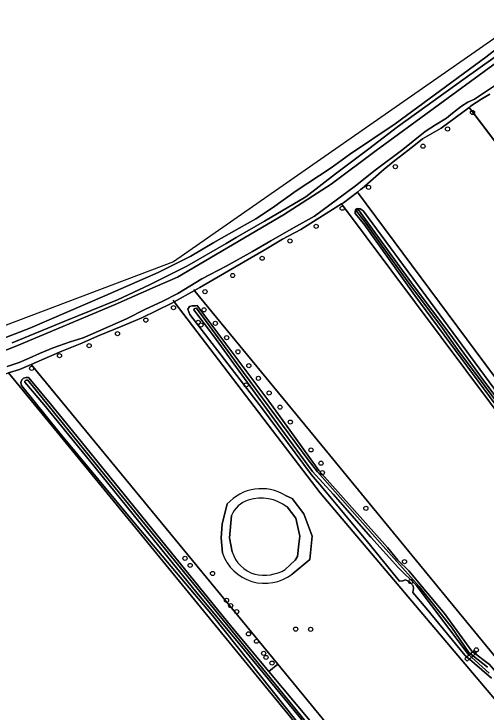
# Model space of a CAD drawing. Extents: x 159626 to 160723, y 388173 to 389416.
# Drawn here: x 160073 to 160184.5, y 388934.8 to 389099.8 of the extents above; entities that cross this region are included whole.
import ezdxf

# ---------------------------------------------------------------- set-up
doc = ezdxf.new("R2010")
doc.units = 0
for name, color, linetype in [('IMGEO_Boom', 7, 'Continuous'), ('IMGEO_Dek', 7, 'Continuous'), ('IMGEO_Grasland_agrarisch', 7, 'Continuous'), ('IMGEO_Grasland_overig', 7, 'Continuous'), ('IMGEO_Hek', 7, 'Continuous'), ('IMGEO_Loofbos', 7, 'Continuous'), ('IMGEO_Meer_plas_ven_vijver', 7, 'Continuous'), ('IMGEO_Oever', 7, 'Continuous'), ('IMGEO_Rijbaan_lokaal_halfverhard', 7, 'Continuous'), ('IMGEO_Voetpad_open', 7, 'Continuous'), ('IMGEO_Waterloop', 7, 'Continuous')]:
    doc.layers.add(name, color=color, linetype=linetype)

msp = doc.modelspace()

# ---------------------------------------------------------------- linework, layer by layer
at = {"layer": 'IMGEO_Boom'}
for centre in [(160181.26, 389076.53), (160175.37, 389072.63), (160169.57, 389068.55), (160163.06, 389063.72), (160156.72, 389058.85), (160150.51, 389053.89), (160144.36, 389049.62), (160138.19, 389046.15), (160131.61, 389042.07), (160124.66, 389038), (160118.11, 389034.19), (160110.68, 389030.4), (160117.86, 389029.88), (160104.15, 389027.45), (160116.5, 389026.91), (160117.17, 389026.29), (160120.56, 389026.68), (160097.46, 389024.25), (160123.21, 389023.29), (160090.77, 389021.42), (160125.88, 389019.97), (160083.76, 389019.04), (160077.18, 389016.07), (160128.46, 389016.68), (160130.72, 389013.68), (160127.82, 389012.1), (160133.25, 389010.24), (160135.8, 389006.88), (160138.26, 389003.35), (160143.15, 388996.77), (160145.5, 388993.63), (160145.82, 388991.4), (160156.09, 388982.98), (160113.4, 388971.15), (160165.21, 388970.35), (160114.61, 388969.47), (160119.89, 388967.57), (160166.68, 388965.66), (160123.2, 388961.23), (160124.17, 388959.98), (160125.57, 388958.55), (160128.38, 388953.29), (160139.52, 388954.42), (160143.05, 388954.35), (160130.27, 388951.55), (160131.97, 388948.7), (160182.17, 388949.51), (160132.51, 388947.73), (160133.92, 388946.39)]:
    msp.add_circle(centre, 0.489, dxfattribs=at)
at = {"layer": 'IMGEO_Dek'}
msp.add_lwpolyline([(160179.98, 388946.84), (160182.2, 388948.84), (160181.74, 388949.39), (160179.46, 388947.42)], close=True, dxfattribs=at)
at = {"layer": 'IMGEO_Grasland_agrarisch'}
for points in [[(160263.79, 388967.8), (160263.1, 388968.79), (160262.61, 388969.44), (160239.43, 389000), (160180.47, 389077.74), (160177.18, 389075.28), (160173.87, 389072.82), (160169.47, 389070.26), (160167.02, 389068.3), (160162.95, 389065.21), (160160.38, 389063.13), (160155.21, 389058.56), (160154.81, 389058.29), (160154.08, 389057.72), (160196.92, 389000), (160222.37, 388965.7), (160222.4, 388964.74), (160219.3, 388962.48), (160191.3, 389000), (160150.33, 389054.9)], [(160150.33, 389054.9), (160144.63, 389051.29), (160140.77, 389048.88), (160136.43, 389046.55), (160132.09, 389044.01), (160123.64, 389039.06), (160119.36, 389036.58), (160116.89, 389035.17), (160115.63, 389034.47), (160115.74, 389034.29), (160143.88, 389000), (160204.07, 388926.63), (160201.98, 388924.81), (160205.04, 388921.29), (160207.58, 388924.23), (160224.71, 388934.66), (160234.52, 388942.17), (160260.42, 388962.03), (160261.37, 388962.76)], [(160205.04, 388921.29), (160201.98, 388924.81), (160200.5, 388923.52), (160199.43, 388922.59), (160145.31, 388986.63), (160135.08, 389000), (160110.8, 389031.74), (160110.28, 389031.44), (160103.18, 389027.98), (160098.7, 389026.1), (160092.72, 389023.67), (160089.05, 389021.99), (160084.34, 389020.09), (160081.43, 389018.84), (160077.06, 389016.97), (160091.01, 389000), (160135.27, 388946.15)], [(160176.67, 388888.57), (160165.48, 388901.68), (160150.48, 388919.03), (160150.33, 388919.39), (160150.13, 388919.2), (160083.99, 389000), (160071.74, 389014.96), (160071.43, 389014.86), (160067.36, 389013.64), (160064.93, 389012.64), (160060.86, 389011.18), (160056.93, 389009.57), (160051.42, 389007.86), (160046.04, 389006.33), (160041.88, 389005.53), (160037.59, 389004.07), (160033.35, 389002.62), (160027.83, 389000.74), (160024.02, 388999.44), (160020.93, 388998.22), (160070.78, 388922.86), (160068.84, 388921.76), (160071.37, 388918.21)], [(160137.13, 388986), (160138.71, 388985.28), (160141.48, 388981.66), (160143.4, 388976.36), (160142.88, 388970.86), (160138.65, 388967.43)], [(160122.26, 388972.35), (160121.9, 388976.02), (160122.14, 388979.26), (160123.37, 388983.99)], [(160135.27, 388946.15), (160154.42, 388922.85), (160152.52, 388921.23), (160157.03, 388915.83), (160178.23, 388889.88)]]:
    msp.add_lwpolyline(points, dxfattribs=at)
for centre, radius, start, end in [((160131.45, 388976.77), 10.84, 58.3614, 138.2215), ((160132.21, 388975.74), 10.51, 198.8394, 307.7981)]:
    msp.add_arc(centre, radius, start, end, dxfattribs=at)
at = {"layer": 'IMGEO_Grasland_overig'}
for points in [[(160319.9, 389216.91), (160317.97, 389215.03), (160255.09, 389153.66), (160229.33, 389128.5), (160218.77, 389118.23), (160214.73, 389114.59), (160211.46, 389111.5), (160207.82, 389108.22), (160202.95, 389104.22), (160192.61, 389095.99), (160184.41, 389089.61), (160162.97, 389073.86), (160152.25, 389066.63), (160147.88, 389063.45), (160139.62, 389058.04), (160134.06, 389054.01), (160130.13, 389051.39), (160126.21, 389049.19), (160120.19, 389045.79), (160114.8, 389042.59), (160107.05, 389038.68), (160094.5, 389033.16), (160076.79, 389025.52), (160066.26, 389021.53)], [(160072.56, 389022.12), (160084.99, 389027.23), (160097.49, 389032.26), (160105.04, 389035.81), (160113.83, 389040.17), (160123.12, 389045.52), (160125.46, 389047), (160132.12, 389050.84), (160141.91, 389056.6), (160148.95, 389062.01), (160156.8, 389067.93), (160163.59, 389073.14), (160179.5, 389084.62), (160192.58, 389093.93), (160204.81, 389102.36)], [(160143.4, 388976.36), (160141.48, 388981.66), (160138.71, 388985.28), (160137.13, 388986)], [(160123.37, 388983.99), (160122.14, 388979.26), (160121.9, 388976.02), (160122.26, 388972.35)], [(160137.48, 388983.28), (160139.53, 388980.63), (160140.48, 388976.37), (160140.29, 388974.51), (160139.95, 388971.61), (160139.38, 388970.68), (160137.06, 388968.48)], [(160124.54, 388972.67), (160123.89, 388975.98), (160124.39, 388981.24)], [(160138.65, 388967.43), (160142.88, 388970.86), (160143.4, 388976.36)]]:
    msp.add_lwpolyline(points, dxfattribs=at)
for centre, radius, start, end in [((160131.45, 388976.77), 10.84, 58.3614, 138.2215), ((160130.11, 388979.04), 6.13, 106.8112, 159.0433), ((160131.36, 388975.4), 9.98, 52.1365, 107.6102), ((160132.21, 388975.74), 10.51, 198.8394, 307.7981), ((160132.08, 388974.94), 7.87, 196.7727, 253.6272), ((160132.03, 388977.35), 10.2, 257.6771, 299.5307)]:
    msp.add_arc(centre, radius, start, end, dxfattribs=at)
at = {"layer": 'IMGEO_Hek'}
for points in [[(160181.08, 389076.94), (160239.43, 389000), (160262.61, 388969.44)], [(160154.08, 389057.72), (160196.92, 389000), (160222.37, 388965.7), (160222.4, 388964.74), (160219.3, 388962.48), (160191.3, 389000), (160150.33, 389054.9)], [(160115.44, 389034.78), (160115.74, 389034.29), (160143.88, 389000), (160204.07, 388926.63)], [(160110.48, 389032.16), (160135.08, 389000), (160145.31, 388986.63), (160199.43, 388922.59)], [(160135.27, 388946.15), (160091.01, 389000), (160078.49, 389015.24)], [(160073.06, 389013.36), (160083.99, 389000), (160150.13, 388919.2)], [(160154.42, 388922.85), (160135.27, 388946.15)]]:
    msp.add_lwpolyline(points, dxfattribs=at)
at = {"layer": 'IMGEO_Loofbos'}
for points in [[(160185.35, 389080.82), (160183.5, 389079.72), (160180.82, 389078), (160180.47, 389077.74), (160239.43, 389000), (160262.61, 388969.44), (160263.94, 388970.37)], [(160185.76, 388942.85), (160179.46, 388948.25), (160170.31, 388959.37), (160167.16, 388963.1), (160167.35, 388964.04), (160167.22, 388964.66), (160166.6, 388965.34), (160166.08, 388965.76), (160165.44, 388966.1), (160164.83, 388965.86), (160164, 388965.76), (160156.47, 388975.02), (160145.6, 388988.14), (160143.23, 388990.9), (160131.67, 389006.49), (160114.55, 389028.76), (160114.02, 389030.01), (160114.49, 389030.64), (160115.07, 389030.84), (160115.86, 389030.85), (160116.31, 389030.87)], [(160116.31, 389030.87), (160116.43, 389030.7), (160133.16, 389008.29), (160139.14, 389000), (160144.97, 388991.92), (160161.18, 388973.68), (160163.66, 388970.72), (160166.27, 388968.2), (160174.63, 388958.07), (160181.09, 388949.21), (160185.27, 388946.08), (160192.95, 388937.01)]]:
    msp.add_lwpolyline(points, dxfattribs=at)
for points in [[(160150.33, 389054.9), (160191.3, 389000), (160219.3, 388962.48), (160222.4, 388964.74), (160222.37, 388965.7), (160196.92, 389000), (160154.08, 389057.72), (160150.8, 389055.2)], [(160154.07, 389053.85), (160154.74, 389053.74), (160155.15, 389053.5), (160155.54, 389053.21), (160194.62, 389000), (160214.6, 388972.8), (160220.99, 388964.36), (160220.62, 388963.77), (160219.42, 388963.65), (160218.44, 388964.47), (160206.61, 388981.23), (160192.2, 389000), (160167.63, 389033.23), (160155.57, 389050.19), (160153.57, 389052.67), (160153.53, 389053.16), (160153.69, 389053.66)], [(160115.63, 389034.47), (160110.8, 389031.74), (160135.08, 389000), (160145.31, 388986.63), (160199.43, 388922.59), (160200.5, 388923.52), (160201.98, 388924.81), (160204.07, 388926.63), (160143.88, 389000), (160115.74, 389034.29)], [(160077.06, 389016.97), (160074.28, 389015.78), (160071.74, 389014.96), (160083.99, 389000), (160150.13, 388919.2), (160150.33, 388919.39), (160142.25, 388929.47), (160119.87, 388957.61), (160101.6, 388979.3), (160083.85, 389000.7), (160074.77, 389011.97), (160074.62, 389012.74), (160074.84, 389013.31), (160075.29, 389013.72), (160075.87, 389013.86), (160076.42, 389013.86), (160081.25, 389008.15), (160087.86, 389000), (160124.48, 388954.84), (160133.17, 388944.42), (160135.27, 388946.15), (160091.01, 389000)], [(160152.52, 388921.23), (160154.42, 388922.85), (160135.27, 388946.15), (160133.17, 388944.42)]]:
    msp.add_lwpolyline(points, close=True, dxfattribs=at)
at = {"layer": 'IMGEO_Meer_plas_ven_vijver'}
for points in [[(160137.06, 388968.48), (160139.38, 388970.68), (160139.95, 388971.61), (160140.29, 388974.51), (160140.48, 388976.37), (160139.53, 388980.63), (160137.48, 388983.28)], [(160124.39, 388981.24), (160123.89, 388975.98), (160124.54, 388972.67)]]:
    msp.add_lwpolyline(points, dxfattribs=at)
for centre, radius, start, end in [((160130.11, 388979.04), 6.13, 106.8112, 159.0433), ((160131.36, 388975.4), 9.98, 52.1365, 107.6102), ((160132.08, 388974.94), 7.87, 196.7727, 253.6272), ((160132.03, 388977.35), 10.2, 257.6771, 299.5307)]:
    msp.add_arc(centre, radius, start, end, dxfattribs=at)
at = {"layer": 'IMGEO_Oever'}
for points in [[(160204.81, 389102.36), (160192.58, 389093.93), (160179.5, 389084.62), (160163.59, 389073.14), (160156.8, 389067.93), (160148.95, 389062.01), (160141.91, 389056.6), (160132.12, 389050.84), (160125.46, 389047), (160123.12, 389045.52), (160113.83, 389040.17), (160105.04, 389035.81), (160097.49, 389032.26), (160084.99, 389027.23), (160072.56, 389022.12)], [(160065.22, 389018.06), (160073.7, 389021.34), (160096.88, 389031.17), (160106.37, 389035.3), (160111.59, 389037.59), (160136.67, 389052.32), (160147.92, 389059.56), (160158.52, 389067.52), (160186.06, 389087.73), (160199.9, 389097.57), (160203.23, 389099.77), (160204.03, 389100.45)], [(160186.95, 389083.16), (160181.77, 389079.66), (160180.19, 389078.95), (160178.63, 389078.02), (160176.53, 389076.39), (160175.09, 389075.17), (160172.52, 389073.58), (160170.08, 389072.02), (160164.8, 389067.77), (160158.32, 389062.87), (160153.67, 389059.16), (160147.56, 389054.71), (160143.96, 389051.99), (160139.02, 389049.26), (160133.69, 389046.15), (160129.33, 389043.69), (160123.07, 389040.24), (160117.34, 389037.23), (160111.66, 389033.72), (160108.19, 389031.96), (160103.93, 389029.96), (160099.55, 389027.77), (160091.01, 389023.98), (160089.32, 389023.3), (160086.27, 389022.35), (160082.24, 389020.89), (160079.04, 389019.59), (160076.59, 389018.46), (160074.22, 389017.43), (160071.41, 389016.45)], [(160071.74, 389014.96), (160074.28, 389015.78), (160077.06, 389016.97), (160081.43, 389018.84), (160084.34, 389020.09), (160089.05, 389021.99), (160092.72, 389023.67), (160098.7, 389026.1), (160103.18, 389027.98), (160110.28, 389031.44), (160110.8, 389031.74), (160115.63, 389034.47), (160116.89, 389035.17), (160119.36, 389036.58), (160123.64, 389039.06), (160132.09, 389044.01), (160136.43, 389046.55), (160140.77, 389048.88), (160144.63, 389051.29), (160150.33, 389054.9), (160150.8, 389055.2), (160154.08, 389057.72), (160154.81, 389058.29), (160155.21, 389058.56), (160160.38, 389063.13), (160162.95, 389065.21), (160167.02, 389068.3), (160169.47, 389070.26), (160173.87, 389072.82), (160177.18, 389075.28), (160180.47, 389077.74), (160180.82, 389078), (160183.5, 389079.72), (160185.35, 389080.82)], [(160192.25, 389000.93), (160184.22, 389011.76), (160177.69, 389020.5), (160174.2, 389025.55), (160166.44, 389035.9), (160160.73, 389043.83), (160155.66, 389050.93), (160153.84, 389053.24), (160153.85, 389053.39), (160153.98, 389053.48), (160154.14, 389053.52), (160154.33, 389053.48), (160162.85, 389041.81), (160167.5, 389035.42), (160175.88, 389024.24), (160183.92, 389013.08), (160193.24, 389000.75)], [(160144.97, 388991.92), (160139.14, 389000), (160133.16, 389008.29), (160116.43, 389030.7), (160116.31, 389030.87), (160115.86, 389030.85), (160115.07, 389030.84), (160114.49, 389030.64), (160114.02, 389030.01), (160114.55, 389028.76), (160131.67, 389006.49), (160143.23, 388990.9), (160145.6, 388988.14), (160156.47, 388975.02), (160164, 388965.76), (160164.83, 388965.86), (160165.44, 388966.1), (160166.08, 388965.76), (160166.6, 388965.34), (160167.22, 388964.66), (160167.35, 388964.04), (160167.16, 388963.1), (160170.31, 388959.37), (160179.46, 388948.25), (160185.76, 388942.85)], [(160185.21, 388944), (160180.22, 388948.5), (160171.55, 388959.97), (160167.98, 388964.78), (160163.81, 388968.93), (160157.24, 388976.18), (160148.37, 388986.32), (160143.5, 388991.66), (160135.25, 389002.97), (160127.44, 389013.69), (160120.15, 389023.71), (160115.49, 389029.92), (160115.54, 389030.09), (160115.73, 389030.23), (160116.13, 389030.25), (160127.22, 389015.05), (160142.45, 388994.43), (160144.66, 388991.6), (160158.84, 388975.54), (160168.68, 388964.51), (160176.29, 388954.84), (160180.36, 388948.91), (160184.82, 388945.46)], [(160152.52, 388921.23), (160133.17, 388944.42), (160124.48, 388954.84), (160087.86, 389000), (160081.25, 389008.15), (160076.42, 389013.86), (160075.87, 389013.86), (160075.29, 389013.72), (160074.84, 389013.31), (160074.62, 389012.74), (160074.77, 389011.97), (160083.85, 389000.7), (160101.6, 388979.3), (160119.87, 388957.61), (160142.25, 388929.47), (160150.33, 388919.39), (160150.48, 388919.03), (160165.48, 388901.68), (160176.67, 388888.57)], [(160192.95, 388937.01), (160185.27, 388946.08), (160181.09, 388949.21), (160174.63, 388958.07), (160166.27, 388968.2), (160163.66, 388970.72), (160161.18, 388973.68), (160144.97, 388991.92)]]:
    msp.add_lwpolyline(points, dxfattribs=at)
for points in [[(160155.54, 389053.21), (160155.15, 389053.5), (160154.74, 389053.74), (160154.07, 389053.85), (160153.69, 389053.66), (160153.53, 389053.16), (160153.57, 389052.67), (160155.57, 389050.19), (160167.63, 389033.23), (160192.2, 389000), (160206.61, 388981.23), (160218.44, 388964.47), (160219.42, 388963.65), (160220.62, 388963.77), (160220.99, 388964.36), (160214.6, 388972.8), (160194.62, 389000)], [(160076.32, 389013.25), (160095.45, 388989.56), (160123.18, 388955.55), (160143.97, 388929.95), (160177.7, 388889.42), (160177.7, 388889.05), (160177.29, 388889.02), (160168.45, 388899.42), (160152.21, 388919.22), (160140.24, 388933.88), (160126.31, 388950.78), (160115.88, 388963.4), (160104.18, 388977.8), (160090.83, 388994.24), (160080.03, 389007.53), (160075.56, 389012.76), (160075.54, 389013.02), (160075.73, 389013.17), (160075.98, 389013.29)]]:
    msp.add_lwpolyline(points, close=True, dxfattribs=at)
at = {"layer": 'IMGEO_Rijbaan_lokaal_halfverhard'}
for points in [[(160425.77, 389383.66), (160378.41, 389310.49), (160354.95, 389266.19), (160336.03, 389236.29), (160310.02, 389208.42), (160205.95, 389107.72), (160110.7, 389041.22), (160031.6, 389011.31)], [(160066.26, 389021.53), (160076.79, 389025.52), (160094.5, 389033.16), (160107.05, 389038.68), (160114.8, 389042.59), (160120.19, 389045.79), (160126.21, 389049.19), (160130.13, 389051.39), (160134.06, 389054.01), (160139.62, 389058.04), (160147.88, 389063.45), (160152.25, 389066.63), (160162.97, 389073.86), (160184.41, 389089.61), (160192.61, 389095.99), (160202.95, 389104.22), (160207.82, 389108.22), (160211.46, 389111.5), (160214.73, 389114.59), (160218.77, 389118.23), (160229.33, 389128.5), (160255.09, 389153.66), (160317.97, 389215.03), (160319.9, 389216.91)]]:
    msp.add_lwpolyline(points, dxfattribs=at)
at = {"layer": 'IMGEO_Voetpad_open'}
msp.add_lwpolyline([(160179.98, 388946.84), (160182.2, 388948.84), (160181.74, 388949.39), (160179.46, 388947.42)], close=True, dxfattribs=at)
at = {"layer": 'IMGEO_Waterloop'}
for points in [[(160204.03, 389100.45), (160203.23, 389099.77), (160199.9, 389097.57), (160186.06, 389087.73), (160158.52, 389067.52), (160147.92, 389059.56), (160136.67, 389052.32), (160111.59, 389037.59), (160106.37, 389035.3), (160096.88, 389031.17), (160073.7, 389021.34), (160065.22, 389018.06)], [(160071.41, 389016.45), (160074.22, 389017.43), (160076.59, 389018.46), (160079.04, 389019.59), (160082.24, 389020.89), (160086.27, 389022.35), (160089.32, 389023.3), (160091.01, 389023.98), (160099.55, 389027.77), (160103.93, 389029.96), (160108.19, 389031.96), (160111.66, 389033.72), (160117.34, 389037.23), (160123.07, 389040.24), (160129.33, 389043.69), (160133.69, 389046.15), (160139.02, 389049.26), (160143.96, 389051.99), (160147.56, 389054.71), (160153.67, 389059.16), (160158.32, 389062.87), (160164.8, 389067.77), (160170.08, 389072.02), (160172.52, 389073.58), (160175.09, 389075.17), (160176.53, 389076.39), (160178.63, 389078.02), (160180.19, 389078.95), (160181.77, 389079.66), (160186.95, 389083.16)], [(160193.24, 389000.75), (160183.92, 389013.08), (160175.88, 389024.24), (160167.5, 389035.42), (160162.85, 389041.81), (160154.33, 389053.48), (160154.14, 389053.52), (160153.98, 389053.48), (160153.85, 389053.39), (160153.84, 389053.24), (160155.66, 389050.93), (160160.73, 389043.83), (160166.44, 389035.9), (160174.2, 389025.55), (160177.69, 389020.5), (160184.22, 389011.76), (160192.25, 389000.93)], [(160184.82, 388945.46), (160180.36, 388948.91), (160176.29, 388954.84), (160168.68, 388964.51), (160158.84, 388975.54), (160144.66, 388991.6), (160142.45, 388994.43), (160127.22, 389015.05), (160116.13, 389030.25), (160115.73, 389030.23), (160115.54, 389030.09), (160115.49, 389029.92), (160120.15, 389023.71), (160127.44, 389013.69), (160135.25, 389002.97), (160143.5, 388991.66), (160148.37, 388986.32), (160157.24, 388976.18), (160163.81, 388968.93), (160167.98, 388964.78), (160171.55, 388959.97), (160180.22, 388948.5), (160185.21, 388944)]]:
    msp.add_lwpolyline(points, dxfattribs=at)
msp.add_lwpolyline([(160076.32, 389013.25), (160075.98, 389013.29), (160075.73, 389013.17), (160075.54, 389013.02), (160075.56, 389012.76), (160080.03, 389007.53), (160090.83, 388994.24), (160104.18, 388977.8), (160115.88, 388963.4), (160126.31, 388950.78), (160140.24, 388933.88), (160152.21, 388919.22), (160168.45, 388899.42), (160177.29, 388889.02), (160177.7, 388889.05), (160177.7, 388889.42), (160143.97, 388929.95), (160123.18, 388955.55), (160095.45, 388989.56)], close=True, dxfattribs=at)

doc.saveas('drawing.dxf')
